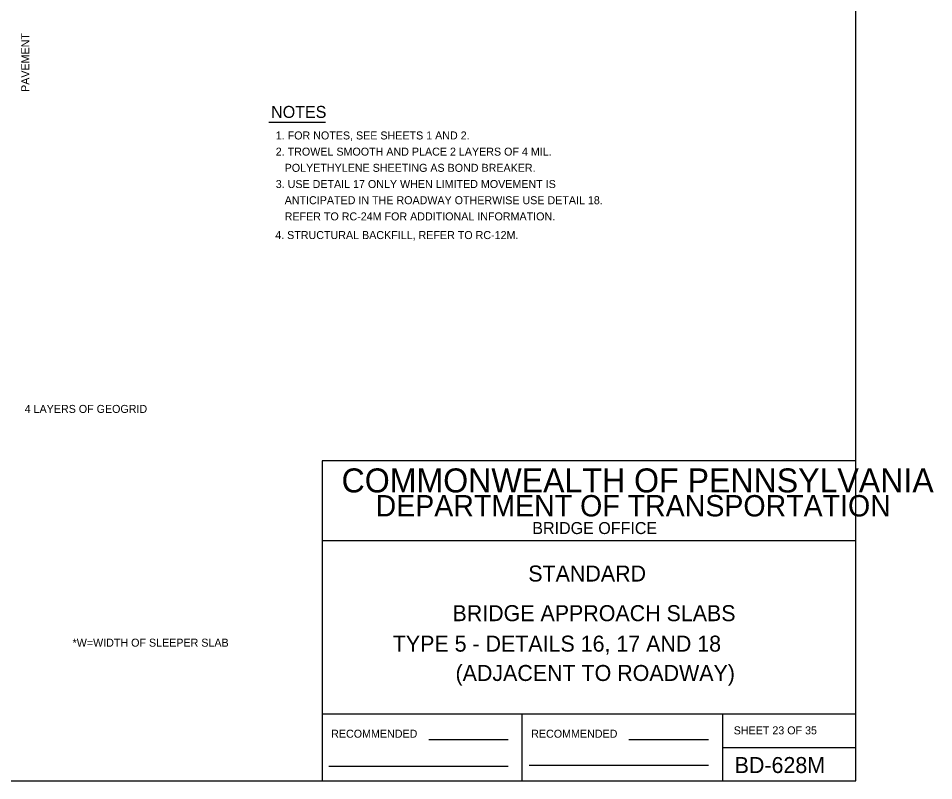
# Model space of a CAD drawing. Extents: x 636530 to 644067, y 294168 to 299122.
# Drawn here: x 643723.8 to 644067, y 295965.5 to 296251.4 of the extents above; entities that cross this region are included whole.
import ezdxf

# ---------------------------------------------------------------- set-up
doc = ezdxf.new("R2010")
doc.units = 0
doc.layers.add('1', color=7, linetype='Continuous')

msp = doc.modelspace()

# ---------------------------------------------------------------- linework, layer by layer
at = {"layer": '1'}
for p, q in [((644037.78, 295965.48), (644037.78, 296529.48)), ((643817.71, 296212.46), (643838.95, 296212.46)), ((644037.78, 296085.48), (643837.78, 296085.48)), ((643837.78, 296085.48), (643837.78, 295965.48)), ((644037.78, 295965.48), (644037.78, 296085.48)), ((644037.78, 296055.48), (643837.78, 296055.48)), ((644037.78, 295990.48), (643837.78, 295990.48)), ((643912.79, 295965.47), (643912.79, 295990.48)), ((643987.78, 295990.48), (643987.78, 295965.48)), ((643877.75, 295980.98), (643907.51, 295980.98)), ((643952.75, 295980.98), (643982.65, 295980.98)), ((643987.78, 295977.98), (644037.78, 295977.98)), ((643915.41, 295971.35), (643982.65, 295971.35)), ((643840.28, 295970.98), (643907.51, 295970.98)), ((643251.78, 295965.48), (644037.78, 295965.48)), ((643837.78, 295965.48), (644037.78, 295965.48))]:
    msp.add_line(p, q, dxfattribs=at)

# ---------------------------------------------------------------- texts
msp.add_text('PAVEMENT', height=3, rotation=90, dxfattribs=at).set_placement((643727.94, 296223.82))
for s, height, p in [('NOTES', 4.5, (643818.61, 296214.07)), ('1. FOR NOTES, SEE SHEETS 1 AND 2.', 3, (643820.35, 296205.99)), ('2. TROWEL SMOOTH AND PLACE 2 LAYERS OF 4 MIL.', 3, (643820.35, 296199.92)), ('   POLYETHYLENE SHEETING AS BOND BREAKER.', 3, (643820.35, 296193.85)), ('3. USE DETAIL 17 ONLY WHEN LIMITED MOVEMENT IS', 3, (643820.35, 296187.77)), ('   ANTICIPATED IN THE ROADWAY OTHERWISE USE DETAIL 18.', 3, (643820.35, 296181.7)), ('   REFER TO RC-24M FOR ADDITIONAL INFORMATION.', 3, (643820.35, 296175.63)), ('4. STRUCTURAL BACKFILL, REFER TO RC-12M.', 3, (643820.16, 296168.63)), ('4 LAYERS OF GEOGRID', 3, (643726.22, 296103.42)), ('COMMONWEALTH OF PENNSYLVANIA', 9, (643845.03, 296073.6)), ('DEPARTMENT OF TRANSPORTATION', 8.0002, (643857.78, 296064.6)), ('BRIDGE OFFICE', 4.5, (643916.53, 296057.98)), ('STANDARD', 6, (643915.03, 296040.18)), ('BRIDGE APPROACH SLABS', 6.0001, (643886.61, 296025.31)), ('TYPE 5 - DETAILS 16, 17 AND 18', 6.0001, (643864.23, 296013.88)), ('*W=WIDTH OF SLEEPER SLAB', 3, (643744.18, 296015.74)), ('(ADJACENT TO ROADWAY)', 6.0001, (643887.75, 296002.88)), ('SHEET 23 OF 35', 3, (643992.04, 295982.86)), ('RECOMMENDED', 3.0002, (643841.12, 295981.6)), ('RECOMMENDED', 3.0002, (643916.12, 295981.6)), ('BD-628M', 6, (643992.41, 295968.35))]:
    msp.add_text(s, height=height, dxfattribs=at).set_placement(p)

doc.saveas('drawing.dxf')
